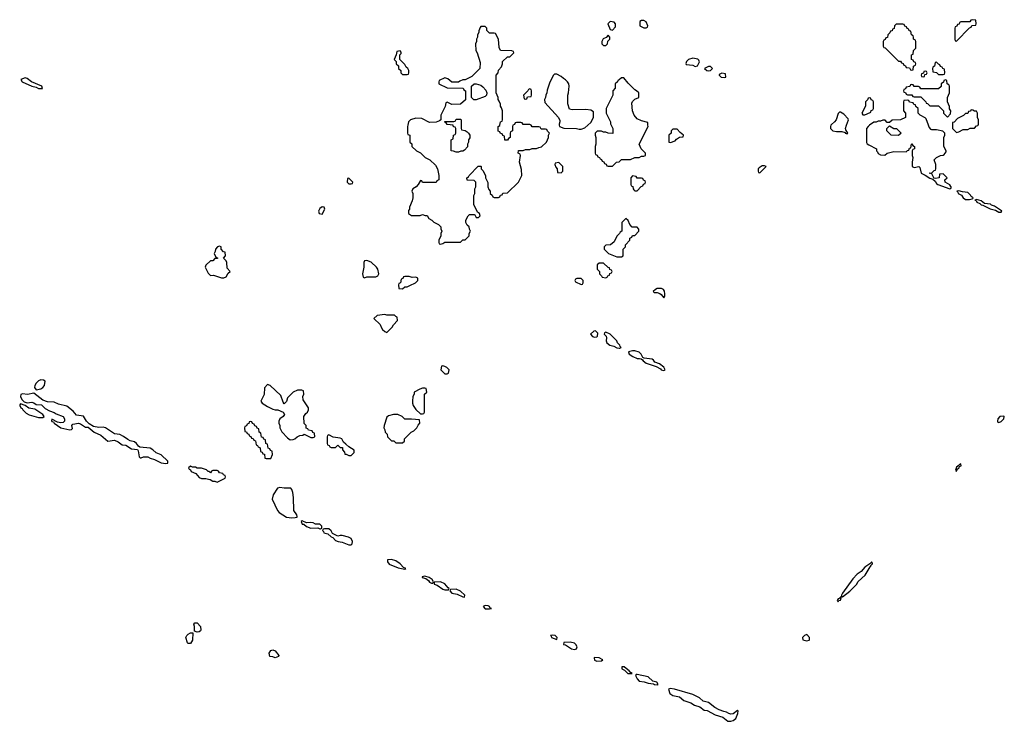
# Model space of a CAD drawing. Header units: inches. Extents: x 2701323 to 2964515, y 494916 to 722124.
# Tile 616 of 656: x 2861662 to 2870478, y 694661 to 700946. Entities that reach past the tile are written whole.
import ezdxf

# ---------------------------------------------------------------- set-up
doc = ezdxf.new("R2010")
doc.units = ezdxf.units.IN
doc.header["$MEASUREMENT"] = 0
for name, color, linetype in [('C8669', 7, 'Continuous'), ('C8679', 7, 'Continuous'), ('C8760', 7, 'Continuous'), ('C8770', 7, 'Continuous')]:
    doc.layers.add(name, color=color, linetype=linetype)

msp = doc.modelspace()

# ---------------------------------------------------------------- linework, layer by layer
at = {"layer": 'C8669', "color": 2, "elevation": 2}
for points in [[(2865136.7, 700000), (2865134, 699990), (2865134, 699930), (2865138, 699918), (2865154, 699910), (2865154, 699850), (2865172.7, 699832.7), (2865174, 699810), (2865214, 699770), (2865250, 699754), (2865294, 699710), (2865334, 699690), (2865383.6, 699643.6), (2865402, 699610), (2865414, 699550), (2865414, 699510), (2865398, 699502), (2865391.6, 699488.4), (2865270, 699486), (2865262, 699502), (2865250, 699506), (2865231.2, 699468.9), (2865211.2, 699448.9), (2865182, 699430), (2865174, 699410), (2865182, 699390), (2865182, 699350), (2865176.9, 699323.1), (2865152.7, 699267.3), (2865151.6, 699248.4), (2865143.6, 699236.4), (2865142, 699210), (2865170, 699192), (2865247.3, 699192.7), (2865270, 699202), (2865292.7, 699192.7), (2865310, 699192), (2865325.4, 699165.4), (2865351.2, 699151.1), (2865370, 699132), (2865411.2, 699111.1), (2865432, 699090), (2865432.7, 699072.7), (2865442, 699050), (2865432, 699030), (2865431.6, 699008.4), (2865414, 698970), (2865414, 698950), (2865418, 698938), (2865430, 698934), (2865450, 698942), (2865470, 698954), (2865610, 698954), (2865630, 698974), (2865650, 698974), (2865686, 699010), (2865686, 699030), (2865698, 699050), (2865688.4, 699068.4), (2865686, 699090), (2865670, 699106), (2865658, 699130), (2865658, 699150), (2865678, 699190), (2865690, 699202), (2865730, 699202), (2865738, 699198), (2865750, 699174), (2865770, 699174), (2865786, 699190), (2865778, 699210), (2865762, 699222), (2865728, 699290), (2865728, 699370), (2865738, 699390), (2865738, 699430), (2865746, 699450), (2865746, 699490), (2865730, 699506), (2865667.3, 699507.3), (2865666, 699530), (2865682, 699538), (2865686, 699550), (2865767.3, 699632.7), (2865790, 699634), (2865794, 699630), (2865794, 699610), (2865810, 699594), (2865834, 699550), (2865834, 699530), (2865852.7, 699487.3), (2865854, 699450), (2865863.6, 699423.6), (2865874, 699410), (2865874, 699390), (2865892.7, 699372.7), (2865898, 699358), (2865910, 699354), (2865950, 699354), (2865962, 699358), (2865967.3, 699372.7), (2865982, 699378), (2865987.3, 699392.7), (2866030, 699394), (2866128.4, 699491.6), (2866158, 699550), (2866156.4, 699603.6), (2866138, 699670), (2866146, 699730), (2866142, 699742), (2866126, 699750), (2866127.3, 699772.7), (2866170, 699774), (2866190, 699782), (2866230, 699782), (2866250, 699792), (2866290, 699792), (2866310, 699802), (2866334, 699806), (2866378, 699850), (2866398, 699890), (2866398, 699910), (2866406, 699930), (2866387.3, 699947.3), (2866382, 699962), (2866370, 699966), (2866330, 699966), (2866322, 699982), (2866310, 699986), (2866250, 699986), (2866243, 700000)], [(2865614, 700000), (2865614, 699970), (2865618, 699958), (2865650, 699954), (2865670, 699942), (2865682, 699930), (2865692, 699910), (2865691.2, 699888.9), (2865682, 699870), (2865682, 699850), (2865672, 699830), (2865671.6, 699808.4), (2865643.6, 699776.4), (2865630, 699768), (2865612.7, 699767.3), (2865590, 699758), (2865570, 699758), (2865547.3, 699767.3), (2865526, 699770), (2865526, 699870), (2865542, 699878), (2865547.3, 699912.7), (2865562, 699918), (2865566, 699930), (2865566, 699970), (2865562, 699982), (2865547.3, 699987.3), (2865542.7, 700000)], [(2866077.3, 700000), (2866074, 699990), (2866074, 699950), (2866058, 699942), (2866054, 699930), (2866054, 699890), (2866038, 699882), (2866030, 699866), (2866007.3, 699867.3), (2866002, 699902), (2865987.3, 699907.3), (2865982, 699922), (2865967.3, 699927.3), (2865962, 699942), (2865947.3, 699947.3), (2865946, 699990), (2865962, 699998), (2865962.2, 700000)], [(2866493, 700000), (2866494, 699990), (2866532.7, 699972.7), (2866648.4, 699971.6), (2866670, 699964.7), (2866690, 699964.7), (2866723.1, 699976.9), (2866748.6, 700000)], [(2866959, 700000), (2866974, 699970), (2866972.7, 699927.3), (2866930, 699928), (2866910, 699938), (2866890, 699938), (2866870, 699948), (2866832.7, 699947.3), (2866814, 699930), (2866814, 699910), (2866822, 699890), (2866822, 699830), (2866814, 699810), (2866814, 699750), (2866818, 699738), (2866832.7, 699732.7), (2866838, 699718), (2866852.7, 699712.7), (2866858, 699698), (2866872.7, 699692.7), (2866878, 699678), (2866892.7, 699672.7), (2866898, 699658), (2866912.7, 699652.7), (2866918, 699638), (2866930, 699634), (2866970, 699634), (2867006, 699670), (2867030, 699674), (2867050, 699694), (2867130, 699694), (2867168.4, 699711.6), (2867207.3, 699712.7), (2867230, 699722), (2867250, 699722), (2867266, 699730), (2867266, 699750), (2867228, 699790), (2867208, 699830), (2867288, 699990), (2867287.4, 700000)], [(2868926, 700000), (2868921, 699990), (2868921, 699970), (2868942, 699950), (2868975.5, 699944.5), (2869024.7, 699944.7), (2869054, 699934), (2869054, 699930), (2869070, 699922), (2869078, 699930), (2869058, 699958), (2869055.3, 699970), (2869065.3, 700000)], [(2869271.5, 700000), (2869258, 699990), (2869244.7, 699970), (2869245.4, 699845.4), (2869250, 699834), (2869263.6, 699823.6), (2869334, 699790), (2869334, 699770), (2869343.6, 699763.6), (2869350, 699746), (2869370, 699736), (2869407.3, 699732.7), (2869428.8, 699751.1), (2869490, 699764.7), (2869598, 699762), (2869610, 699774), (2869622, 699778), (2869630, 699794), (2869642, 699798), (2869646, 699830), (2869650, 699834), (2869658, 699818), (2869674, 699810), (2869674, 699790), (2869658, 699782), (2869654, 699770), (2869652, 699730), (2869658, 699710), (2869652, 699670), (2869654, 699630), (2869670, 699622), (2869714, 699630), (2869722, 699622), (2869734, 699570), (2869770, 699554), (2869810, 699526.8), (2869838, 699518), (2869858, 699498), (2869870, 699478), (2869882, 699470), (2869990, 699432), (2870000, 699437)], [(2870000, 699453), (2869990, 699468), (2869948.7, 699490), (2869946, 699510), (2869966, 699530), (2869930, 699566), (2869898, 699562), (2869894, 699530), (2869862, 699522), (2869846, 699526), (2869848, 699530), (2869830, 699566), (2869806, 699570), (2869830, 699574), (2869850, 699594), (2869862, 699598), (2869866, 699610), (2869866, 699650), (2869848.8, 699691.1), (2869870, 699712), (2869906, 699730), (2869930, 699732), (2869940.4, 699739.6), (2869956.4, 699763.6), (2869958, 699770), (2869938, 699810), (2869938, 699890), (2869946, 699910), (2869946, 699930), (2869927.3, 699947.3), (2869870, 699958), (2869830, 699958), (2869823.1, 699963.1), (2869804, 699984), (2869798.4, 700000)]]:
    msp.add_lwpolyline(points, dxfattribs=at)
at = {"layer": 'C8669', "color": 2}
for points, elevation in [([(2869530, 699908), (2869466, 699910), (2869426, 699950), (2869426, 699970), (2869450, 699994), (2869490, 699972), (2869514, 699970), (2869554, 699930)], 2), ([(2867550, 699966), (2867510, 699966), (2867494, 699950), (2867494, 699930), (2867474, 699910), (2867474, 699850), (2867490, 699844.7), (2867530, 699862), (2867543.1, 699876.9), (2867570, 699894), (2867602, 699898), (2867606, 699910), (2867575.3, 699935.3)], 2), ([(2866490, 699666), (2866458, 699662), (2866454, 699650), (2866463.6, 699623.6), (2866474, 699610), (2866478, 699578), (2866510, 699574), (2866526, 699590), (2866526, 699630)], 2), ([(2868330, 699638), (2868310, 699638), (2868282, 699618), (2868274, 699610), (2868274, 699590), (2868278, 699578), (2868290, 699574), (2868346, 699630)], 2), ([(2864610, 699526), (2864598, 699522), (2864594, 699490), (2864610, 699474), (2864630, 699474), (2864642, 699478), (2864646, 699490)], 2), ([(2867150, 699546), (2867134, 699530), (2867134, 699470), (2867138, 699458), (2867152.7, 699452.7), (2867154, 699430), (2867162, 699422), (2867170, 699414), (2867190, 699414), (2867227.3, 699452.7), (2867242, 699458), (2867247.3, 699472.7), (2867262, 699478), (2867266, 699490), (2867262, 699502), (2867247.3, 699507.3), (2867242, 699522), (2867230, 699526), (2867190, 699526), (2867182, 699542)], 2), ([(2864370, 699268), (2864350, 699255.3), (2864338, 699230), (2864344.7, 699210), (2864370, 699204.7), (2864394, 699250), (2864387.3, 699267.3)], 2), ([(2867090, 699166), (2867054, 699130), (2867054, 699050), (2867038, 699042), (2867034, 699030), (2867010, 699006), (2866983.6, 698956.4), (2866951.6, 698928.4), (2866910, 698926), (2866894, 698910), (2866894, 698890), (2866934, 698850), (2867010, 698822), (2867050, 698822), (2867066, 698830), (2867066, 698890), (2867086, 698910), (2867086, 698930), (2867126, 698970), (2867126, 698990), (2867142, 698998), (2867150, 699014), (2867170, 699014), (2867206, 699050), (2867206, 699070), (2867190, 699086), (2867147.3, 699087.3), (2867126, 699110), (2867110, 699146)], 2), ([(2863450, 698918), (2863434, 698910), (2863414, 698890), (2863412, 698868), (2863402, 698850), (2863418, 698818), (2863432.7, 698812.7), (2863432.7, 698807.3), (2863410, 698806), (2863390, 698786), (2863370, 698786), (2863330, 698746), (2863322, 698730), (2863350, 698674), (2863370, 698654), (2863396.9, 698656.9), (2863470, 698632), (2863490, 698632), (2863510, 698642), (2863530, 698674), (2863546, 698690), (2863520.4, 698720.4), (2863518, 698770), (2863510, 698786), (2863486, 698810), (2863506, 698830), (2863502, 698862), (2863487.3, 698867.3), (2863466, 698890), (2863466, 698910)], 2), ([(2864770, 698788), (2864750, 698786), (2864742, 698770), (2864744.7, 698730), (2864732, 698670), (2864738, 698638), (2864750, 698634), (2864770, 698642), (2864850, 698642), (2864868, 698652), (2864878, 698670), (2864868.7, 698710), (2864855.3, 698730), (2864810, 698774)], 2), ([(2866890, 698766), (2866850, 698766), (2866834, 698750), (2866834, 698710), (2866854, 698690), (2866854, 698670), (2866872.7, 698652.7), (2866878, 698638), (2866910, 698634), (2866922, 698638), (2866927.3, 698652.7), (2866942, 698658), (2866947.3, 698672.7), (2866962, 698678), (2866966, 698690), (2866962, 698702), (2866947.3, 698707.3), (2866942, 698722), (2866930, 698726)], 2), ([(2865150, 698646), (2865110, 698646), (2865098, 698642), (2865092.7, 698627.3), (2865078, 698622), (2865072.7, 698587.3), (2865058, 698582), (2865054, 698570), (2865058, 698538), (2865090, 698534), (2865110, 698554), (2865130, 698554), (2865156.4, 698563.6), (2865206, 698590), (2865226, 698610), (2865226, 698630), (2865210, 698638), (2865176.4, 698636.4)], 2), ([(2866690, 698626), (2866650, 698626), (2866638, 698622), (2866634, 698610), (2866638, 698598), (2866690, 698574), (2866702, 698578), (2866706, 698590), (2866706, 698610)], 2), ([(2867410, 698538), (2867370, 698538), (2867354, 698530), (2867334, 698510), (2867342, 698502), (2867370, 698502), (2867392.7, 698492.7), (2867404.7, 698484.7), (2867430, 698454), (2867438, 698470), (2867438, 698490), (2867434.6, 698514.6), (2867426, 698530)], 2), ([(2864930, 698306), (2864863.6, 698296.4), (2864834, 698270), (2864890, 698214), (2864898, 698190), (2864910, 698172), (2864930, 698152), (2864950, 698144.7), (2864998, 698190), (2865008.8, 698211.1), (2865046, 698250), (2865042, 698282), (2865030, 698286), (2865018, 698298), (2864950, 698298)], 2), ([(2866818, 698158), (2866803.6, 698156.4), (2866774, 698130), (2866790, 698107.3), (2866810, 698101), (2866830, 698104.7), (2866835.3, 698110), (2866838, 698138)], 2), ([(2866910, 698146), (2866898, 698142), (2866894, 698130), (2866912, 698112), (2866916.9, 698096.9), (2866912, 698070), (2866918, 698050), (2866944.7, 698030), (2866982, 698022), (2867010, 698006.8), (2867030, 698004.7), (2867036.4, 698003.6), (2867046, 698010), (2867038, 698018), (2867035.3, 698030), (2867015.3, 698050), (2867008.4, 698068.4), (2866950, 698128)], 2), ([(2867170, 697979), (2867150, 697979), (2867114, 697970), (2867118, 697950), (2867151.3, 697930), (2867190, 697911.3), (2867212, 697912), (2867226.8, 697906.8), (2867239.8, 697899.8), (2867244.7, 697890), (2867270, 697868), (2867359.8, 697839.8), (2867398.5, 697818.5), (2867406, 697810), (2867430, 697802.8), (2867442, 697810), (2867430, 697834), (2867390, 697862), (2867350, 697878), (2867336.5, 697896.5), (2867324.7, 697904.7), (2867254, 697914), (2867240.2, 697920.2), (2867228, 697950), (2867208.8, 697968.9)], 2), ([(2865450, 697846), (2865438, 697842), (2865434, 697810), (2865470, 697774), (2865490, 697774), (2865502, 697778), (2865506, 697810), (2865486, 697830), (2865470, 697838)], 2), ([(2861850, 697719.5), (2861830, 697712), (2861809, 697691), (2861798, 697670), (2861794.8, 697650), (2861810, 697631), (2861850, 697639.1), (2861869.6, 697650.4), (2861885.2, 697670), (2861888.9, 697708.9), (2861876, 697716)], 2), ([(2863882, 697678), (2863852.7, 697647.3), (2863851.6, 697588.4), (2863822, 697530), (2863834, 697510), (2863882, 697482), (2863930, 697458), (2863950, 697452), (2863972, 697452), (2864022, 697430), (2864031.6, 697408.4), (2864022, 697390), (2863992, 697370), (2863982, 697350), (2863982, 697330), (2863991.1, 697311.1), (2863992, 697290), (2864010, 697254), (2864059.6, 697199.6), (2864083.6, 697183.6), (2864110, 697184.7), (2864126, 697190), (2864146, 697210), (2864170, 697222), (2864196.4, 697223.6), (2864210, 697234), (2864270, 697202), (2864290, 697202), (2864306, 697210), (2864302, 697242), (2864287.3, 697247.3), (2864282, 697262), (2864247.3, 697267.3), (2864242, 697282), (2864227.3, 697287.3), (2864226, 697310), (2864208.4, 697328.4), (2864206, 697390), (2864223.1, 697416.9), (2864238, 697430), (2864248, 697450), (2864248, 697470), (2864200.4, 697540.4), (2864198, 697570), (2864206, 697590), (2864202, 697622), (2864187.3, 697627.3), (2864150, 697628), (2864111.1, 697608.9), (2864061, 697559), (2864050, 697526), (2864030, 697506), (2864020.4, 697520.4), (2863999, 697579), (2863906, 697670)], 2), ([(2865290, 697646), (2865270, 697646), (2865243.6, 697636.4), (2865194, 697610), (2865194, 697590), (2865182, 697570), (2865178, 697530), (2865178, 697510), (2865184.7, 697490), (2865210, 697454), (2865250, 697414), (2865270, 697414), (2865282, 697418), (2865286, 697430), (2865286, 697590), (2865306, 697610), (2865302, 697642)], 2), ([(2861790, 697599), (2861732.8, 697587.2), (2861686.2, 697593.8), (2861671, 697589), (2861670.7, 697570), (2861682.4, 697542.4), (2861702, 697522), (2861730, 697513.4), (2861770, 697519.5), (2861790, 697514.9), (2861810, 697499.1), (2861856.1, 697496.1), (2861890, 697462), (2861930, 697440.5), (2861970, 697428), (2861990, 697414.9), (2862050.3, 697390.3), (2862062.4, 697370), (2862064, 697350), (2862050, 697336), (2862030, 697334.5), (2862000.7, 697340.7), (2861950, 697366), (2861946, 697354), (2861950, 697347.7), (2861963.5, 697343.5), (2861971.3, 697330), (2862030, 697290.8), (2862110, 697270.8), (2862125.2, 697274.8), (2862135.5, 697284.5), (2862129, 697310), (2862139, 697321), (2862190, 697330.6), (2862206, 697326), (2862250, 697294.8), (2862274.4, 697294.4), (2862330, 697250.8), (2862390, 697224.9), (2862450, 697170.8), (2862510, 697178.8), (2862544.9, 697164.9), (2862578.5, 697138.5), (2862613.2, 697133.2), (2862662.4, 697102.4), (2862716.8, 697096.8), (2862723.5, 697083.5), (2862730.8, 697030.8), (2862742, 697022), (2862750, 697021), (2862770.7, 697030.7), (2862810, 697031), (2862830, 697018), (2862870, 697004.7), (2862930, 696974.8), (2862970, 696971.3), (2862987.3, 696972.7), (2862988.7, 696990), (2862930, 697048.7), (2862884.7, 697064.7), (2862853.6, 697093.6), (2862830, 697108), (2862737.2, 697117.2), (2862725.6, 697125.6), (2862709.3, 697149.3), (2862690, 697164), (2862650, 697174), (2862630, 697184), (2862592.7, 697212.7), (2862558, 697230), (2862510, 697237.2), (2862430, 697289), (2862410, 697295.3), (2862370, 697292.7), (2862321.5, 697301.5), (2862284.1, 697324.1), (2862261.2, 697350), (2862233.6, 697393.6), (2862170, 697404), (2862140.2, 697440.2), (2862083.7, 697483.7), (2862010, 697501.2), (2861970, 697519.3), (2861910, 697523.7), (2861870, 697536)], 2), ([(2861670, 697506), (2861663.6, 697496.4), (2861662, 697490), (2861672, 697470), (2861683.5, 697463.5), (2861691, 697450), (2861721.1, 697421.1), (2861745.5, 697405.5), (2861830, 697383), (2861870, 697381), (2861882, 697390), (2861869, 697410), (2861797.6, 697457.6), (2861745.1, 697465.1), (2861710, 697488.7)], 2), ([(2865010, 697408.7), (2864963.5, 697396.5), (2864950, 697386), (2864924.7, 697310), (2864922, 697290), (2864931.6, 697271.6), (2864934, 697250), (2864951.6, 697231.6), (2864954, 697210), (2864990, 697174), (2865012.7, 697172.7), (2865030, 697154), (2865090, 697154), (2865106, 697170), (2865106, 697190), (2865166, 697250), (2865190, 697262), (2865218, 697290), (2865230, 697314), (2865246, 697330), (2865242, 697362), (2865170, 697368), (2865110, 697366), (2865086, 697390), (2865048.4, 697408.4)], 2), ([(2863730, 697346), (2863718, 697342), (2863712.7, 697327.3), (2863698, 697322), (2863692.7, 697307.3), (2863678, 697302), (2863674, 697290), (2863678, 697258), (2863692.7, 697252.7), (2863698, 697238), (2863712.7, 697232.7), (2863718, 697218), (2863732.7, 697212.7), (2863738, 697198), (2863752.7, 697192.7), (2863758, 697178), (2863772.7, 697172.7), (2863778, 697138), (2863792.7, 697132.7), (2863798, 697118), (2863814, 697110), (2863818, 697078), (2863832.7, 697072.7), (2863838, 697058), (2863852.7, 697052.7), (2863858, 697018), (2863870, 697014), (2863910, 697014), (2863926, 697050), (2863922, 697082), (2863907.3, 697087.3), (2863902, 697102), (2863887.3, 697107.3), (2863882, 697142), (2863866, 697150), (2863862, 697182), (2863847.3, 697187.3), (2863842, 697202), (2863827.3, 697207.3), (2863822, 697242), (2863806, 697250), (2863802, 697282), (2863787.3, 697287.3), (2863782, 697302), (2863767.3, 697307.3), (2863762, 697322), (2863747.3, 697327.3), (2863742, 697342)], 2), ([(2864430, 697226), (2864418, 697222), (2864414, 697210), (2864414, 697150), (2864418, 697138), (2864432.7, 697132.7), (2864438, 697118), (2864450, 697114), (2864490, 697114), (2864510, 697134), (2864530, 697114), (2864552, 697112), (2864552.7, 697092.7), (2864571.6, 697071.6), (2864574, 697054), (2864586, 697054), (2864610, 697042), (2864630, 697042), (2864658, 697070), (2864658, 697090), (2864610, 697118), (2864582, 697142), (2864562, 697162), (2864546, 697190), (2864530, 697198), (2864470, 697206)], 2), ([(2863190, 696946), (2863174, 696930), (2863178, 696918), (2863192.7, 696912.7), (2863198, 696898), (2863239.8, 696879.8), (2863270, 696844.7), (2863290, 696836), (2863330, 696836), (2863351.1, 696831.1), (2863366.8, 696826.8), (2863390, 696812), (2863410, 696812), (2863430, 696802), (2863502, 696838), (2863506, 696850), (2863502, 696862), (2863487.3, 696867.3), (2863482, 696882), (2863450, 696886), (2863442, 696902), (2863430, 696906), (2863390, 696906), (2863378, 696902), (2863370, 696888), (2863358, 696898), (2863350, 696898), (2863334, 696914), (2863290, 696928.7), (2863250, 696928), (2863236.4, 696936.4), (2863210, 696938)], 2), ([(2863990, 696755.3), (2863970, 696748), (2863931.3, 696690), (2863922, 696650), (2863971.3, 696550), (2863984.7, 696530), (2864050, 696490.6), (2864097.5, 696482.5), (2864130, 696486.8), (2864146, 696490), (2864146, 696494), (2864142, 696510), (2864118, 696550), (2864114.6, 696665.4), (2864108.7, 696710), (2864098, 696738), (2864088.4, 696748.4), (2864030, 696748.7)], 2), ([(2864190, 696458), (2864182, 696450), (2864190, 696426.8), (2864205.4, 696425.4), (2864230, 696406), (2864270, 696391), (2864330, 696394), (2864350, 696384.7), (2864356.4, 696383.6), (2864366, 696390), (2864366, 696410), (2864350, 696426), (2864310, 696426), (2864290, 696438), (2864270, 696442), (2864230, 696438)], 2), ([(2864430, 696386), (2864390, 696386), (2864378, 696382), (2864374, 696370), (2864382, 696362), (2864384.7, 696350), (2864421, 696341), (2864450, 696312), (2864466, 696306), (2864490, 696281), (2864514, 696270), (2864550, 696266), (2864610, 696242.8), (2864630, 696242), (2864638, 696250), (2864642, 696270), (2864630, 696298), (2864606, 696310), (2864550, 696326), (2864530, 696326), (2864510, 696318), (2864463.1, 696343.1), (2864450, 696366)], 2), ([(2864990, 696109.2), (2864954, 696106), (2864956, 696090), (2864970, 696068.4), (2865050, 696034.8), (2865110, 696024.7), (2865118, 696030), (2865098, 696038), (2865068.7, 696070), (2865030, 696097.2)], 2), ([(2869290, 696088), (2869284, 696076), (2869230, 696042.7), (2869196, 696004), (2869162, 695978), (2869122, 695938), (2869030, 695808.7), (2869018.8, 695790), (2869019.8, 695780.2), (2868998.8, 695761.2), (2868990, 695759), (2868982, 695742), (2868990, 695732), (2868997.2, 695742.8), (2869010, 695747.3), (2869020.4, 695779.6), (2869030, 695776), (2869094, 695826), (2869153.7, 695886.3), (2869168.1, 695911.9), (2869231, 695969), (2869276.2, 696043.8), (2869284, 696050), (2869284, 696056), (2869297.2, 696070), (2869298, 696078)], 2), ([(2865290, 695961.2), (2865264.7, 695955.3), (2865264.7, 695950), (2865298.8, 695938.8), (2865322, 695922), (2865330, 695907.7), (2865350, 695898), (2865362, 695898), (2865368, 695910), (2865354, 695930), (2865328.7, 695950)], 2), ([(2865430, 695909.3), (2865374, 695906), (2865372, 695890), (2865399.3, 695879.3), (2865450, 695843), (2865470, 695837.3), (2865490, 695838), (2865502, 695838), (2865508, 695850), (2865497.2, 695857.2), (2865470, 695892.7)], 2), ([(2865570, 695844), (2865518, 695842), (2865512, 695830), (2865532, 695810), (2865579.3, 695799.3), (2865630, 695776), (2865646, 695774), (2865648.7, 695790), (2865610, 695825.2)], 2), ([(2865830, 695697.2), (2865812, 695690), (2865828.8, 695668.9), (2865870, 695667.7), (2865886, 695670), (2865874.6, 695674.6), (2865868, 695690), (2865855.5, 695695.5)], 2), ([(2863250, 695458), (2863227.3, 695467.3), (2863228, 695510), (2863222, 695530), (2863230, 695542), (2863250, 695542), (2863282, 695510), (2863283.6, 695476.4), (2863282, 695470), (2863270, 695462)], -2), ([(2863170, 695358), (2863163.1, 695363.1), (2863148.7, 695410), (2863158, 695430), (2863170, 695442), (2863190, 695452), (2863212.7, 695452.7), (2863210, 695386), (2863190, 695358)], -2), ([(2866430, 695433.2), (2866414, 695430), (2866422, 695422), (2866424.7, 695410), (2866470, 695394), (2866473.2, 695410), (2866455.3, 695430)], 2), ([(2868710, 695438), (2868690, 695429), (2868671, 695410), (2868674, 695390), (2868710, 695382), (2868730, 695386.8), (2868734, 695390), (2868735.1, 695410)], 2), ([(2866590, 695369.5), (2866534, 695366), (2866532, 695350), (2866550, 695344.9), (2866604, 695310), (2866630, 695304.4), (2866648.7, 695310), (2866652.7, 695327.3), (2866642, 695350), (2866630, 695360.7)], 2), ([(2863950, 695228.7), (2863930, 695238), (2863902, 695242), (2863895.3, 695270), (2863910, 695296), (2863930, 695301), (2863950, 695291.3), (2863982, 695250), (2863978, 695242)], -2), ([(2866810, 695233.2), (2866804.7, 695230), (2866810, 695207.7), (2866830, 695199.1), (2866870, 695201), (2866882, 695210), (2866850, 695229)], 2), ([(2867075.3, 695150), (2867054, 695150), (2867052, 695130), (2867077.3, 695117.3), (2867106, 695090), (2867130, 695088), (2867146, 695090), (2867123.1, 695103.1), (2867122, 695110)], 2), ([(2867190, 695081.2), (2867181.4, 695078.6), (2867176, 695070), (2867190, 695040.7), (2867210, 695021.3), (2867254.6, 695014.6), (2867290, 695001.3), (2867337.3, 694997.3), (2867344.7, 694990), (2867370, 694986), (2867378, 694990), (2867368, 695010), (2867330, 695021.2), (2867290, 695058)], 2), ([(2867486.8, 694953.2), (2867472.7, 694947.3), (2867483.8, 694910), (2867510, 694890.8), (2867570, 694879.1), (2867610, 694848.4), (2867670, 694826.7), (2867703.8, 694803.8), (2867750.5, 694790.5), (2867790, 694761.6), (2867816.4, 694756.4), (2867890, 694719.3), (2867957.2, 694697.2), (2868002, 694662), (2868030, 694660.5), (2868050, 694666.8), (2868074.6, 694685.4), (2868093.2, 694730), (2868094.6, 694754.6), (2868090, 694758), (2868050, 694728), (2868030, 694724), (2868010, 694729.2), (2867990, 694742.7), (2867967, 694747), (2867924.1, 694764.1), (2867885.1, 694785.1), (2867830, 694829.2), (2867781.5, 694841.5), (2867748.7, 694870), (2867690, 694901.2), (2867526, 694950)], 2)]:
    msp.add_lwpolyline(points, close=True, dxfattribs=dict(at, elevation=elevation))
at = {"layer": 'C8679', "color": 2, "elevation": 2}
for points in [[(2870014, 700000), (2870014, 699970), (2870050, 699934), (2870070, 699942), (2870110, 699962), (2870150, 699962), (2870172.7, 699972.7), (2870210, 699974), (2870230, 699994), (2870242, 699998), (2870242.7, 700000)], [(2870000, 699437), (2870002, 699438), (2870002, 699450), (2870000, 699453)]]:
    msp.add_lwpolyline(points, dxfattribs=at)
for points in [[(2870070, 699413.2), (2870054, 699410), (2870062, 699402), (2870064.7, 699390), (2870094.4, 699374.4), (2870111, 699350), (2870130, 699334.8), (2870165.2, 699334.8), (2870190, 699342), (2870196.4, 699343.6), (2870198, 699350), (2870181.5, 699361.5), (2870174.5, 699374.5), (2870150, 699399), (2870104, 699404)], [(2870230, 699335.3), (2870214, 699330), (2870224.7, 699324.7), (2870232, 699310), (2870258, 699298), (2870270, 699286), (2870284.7, 699284.7), (2870350, 699251.3), (2870399.8, 699239.8), (2870430, 699221), (2870450, 699222), (2870455.3, 699230), (2870452.5, 699232.5), (2870390, 699275.3), (2870364.7, 699284.7), (2870354, 699294), (2870300.2, 699300.2), (2870270, 699322)], [(2870472.9, 697392.9), (2870438, 697390), (2870420.7, 697370), (2870416, 697350), (2870420.7, 697340.7), (2870430, 697336), (2870450, 697345.5), (2870472.7, 697370), (2870478, 697390)], [(2870090, 696966), (2870050, 696938), (2870042, 696910), (2870043.6, 696903.6), (2870050, 696902), (2870058, 696922), (2870073.2, 696930), (2870076.4, 696943.6), (2870092.7, 696950)]]:
    msp.add_lwpolyline(points, close=True, dxfattribs=at)
at = {"layer": 'C8760', "color": 2, "elevation": 2}
for points in [[(2865962.2, 700000), (2865966, 700030), (2865982, 700038), (2865986, 700050), (2865986, 700130), (2865976.4, 700156.4), (2865966, 700170), (2865966, 700190), (2865956.4, 700216.4), (2865946, 700230), (2865946, 700250), (2865928, 700290), (2865928, 700450), (2865946, 700470), (2865950, 700494), (2865976.4, 700523.6), (2865986, 700550), (2865986, 700570), (2866030, 700614), (2866050, 700614), (2866086, 700650), (2866082, 700662), (2866070, 700666), (2865966, 700670), (2865956.4, 700696.4), (2865948, 700770), (2865922, 700822), (2865910, 700826), (2865870, 700826), (2865846, 700850), (2865846, 700870), (2865830, 700886), (2865790, 700886), (2865783.6, 700876.4), (2865772.7, 700847.3), (2865772, 700830), (2865762, 700810), (2865762, 700790), (2865752, 700770), (2865752, 700750), (2865742, 700730), (2865746, 700670), (2865758, 700650), (2865783.6, 700563.6), (2865782, 700510), (2865776.9, 700503.1), (2865710, 700438), (2865650, 700406), (2865630, 700406), (2865603.6, 700396.4), (2865590, 700386), (2865530, 700386), (2865496.4, 700416.4), (2865470, 700426), (2865418, 700402), (2865414, 700390), (2865414, 700370), (2865490, 700334), (2865632.7, 700332.7), (2865638, 700318), (2865654, 700310), (2865652.7, 700227.3), (2865610, 700188), (2865532.7, 700187.3), (2865490, 700206), (2865478, 700202), (2865471.6, 700168.4), (2865434, 700090), (2865434, 700050), (2865419.6, 700040.4), (2865390, 700028), (2865330, 700026), (2865262, 700062), (2865210, 700064), (2865162, 700050), (2865144.7, 700030), (2865136.7, 700000)], [(2866748.6, 700000), (2866775.5, 700024.5), (2866799, 700070), (2866799, 700119), (2866774.6, 700134.6), (2866730, 700142), (2866610, 700139), (2866585.2, 700145.2), (2866568.8, 700191.1), (2866568.7, 700270), (2866575.3, 700290), (2866582, 700350), (2866578, 700370), (2866568.4, 700388.4), (2866548.4, 700408.4), (2866530, 700418), (2866510, 700438), (2866470, 700458), (2866450, 700458), (2866442, 700450), (2866410, 700386), (2866385.4, 700314.6), (2866382, 700290), (2866371.6, 700268.4), (2866371.2, 700248.9), (2866362, 700230), (2866363.6, 700203.6), (2866486, 700070), (2866496.9, 700043.1), (2866498, 700030), (2866492, 700010), (2866493, 700000)], [(2867287.4, 700000), (2867286, 700026), (2867230, 700039), (2867190, 700059), (2867165.2, 700090), (2867149.1, 700130.9), (2867143.1, 700196.9), (2867150, 700214), (2867170, 700234), (2867206, 700250), (2867206, 700290), (2867186, 700310), (2867170, 700318), (2867110, 700378), (2867070, 700426), (2867050, 700426), (2867030, 700406), (2867018, 700402), (2867014, 700390), (2866994, 700370), (2866992.7, 700332.7), (2866974, 700310), (2866971.6, 700268.4), (2866914, 700150), (2866914, 700110), (2866952, 700030), (2866952.7, 700012.7), (2866959, 700000)], [(2869798.4, 700000), (2869778, 700058), (2869770, 700068), (2869726, 700090), (2869706, 700110), (2869706, 700150), (2869687.3, 700167.3), (2869682, 700182), (2869667.3, 700187.3), (2869662, 700202), (2869630, 700206), (2869622, 700222), (2869610, 700226), (2869578, 700222), (2869574, 700210), (2869574, 700130), (2869594, 700110), (2869594, 700070), (2869550, 700048.7), (2869472.7, 700047.3), (2869450, 700026), (2869430, 700026), (2869410, 700046), (2869390, 700046), (2869370, 700038), (2869350, 700038), (2869330.9, 700029.1), (2869310, 700028.7), (2869271.5, 700000)], [(2869065.3, 700000), (2869082, 700050), (2869079, 700059), (2869040.4, 700100.4), (2869010, 700118), (2869003.6, 700116.4), (2868990, 700106), (2868971.3, 700050), (2868958, 700030), (2868930, 700008), (2868926, 700000)], [(2865542.7, 700000), (2865542, 700002), (2865488.4, 700008.4), (2865482, 700022), (2865467.3, 700027.3), (2865467.3, 700032.7), (2865550, 700034), (2865562, 700038), (2865570, 700054), (2865610, 700054), (2865614, 700050), (2865614, 700000)], [(2866243, 700000), (2866242, 700002), (2866230, 700006), (2866170, 700006), (2866162, 700022), (2866150, 700026), (2866110, 700026), (2866098, 700022), (2866092.7, 700007.3), (2866078, 700002), (2866077.3, 700000)]]:
    msp.add_lwpolyline(points, dxfattribs=at)
for points in [[(2866950, 700929), (2866927.3, 700910), (2866950, 700858), (2866970, 700851.3), (2866996.6, 700883.4), (2866997.2, 700910), (2866984.7, 700924.7)], [(2867250, 700938), (2867230, 700938), (2867214, 700930), (2867214, 700890), (2867250, 700874), (2867270, 700874), (2867282, 700878), (2867286, 700890), (2867270, 700926)], [(2869570, 700906), (2869510, 700906), (2869494, 700890), (2869492.7, 700867.3), (2869478, 700862), (2869472.7, 700847.3), (2869458, 700842), (2869452.7, 700827.3), (2869434, 700810), (2869432.7, 700787.3), (2869418, 700782), (2869412.7, 700767.3), (2869398, 700762), (2869394, 700750), (2869394, 700710), (2869398, 700698), (2869412.7, 700692.7), (2869530, 700574), (2869550, 700574), (2869558, 700558), (2869572.7, 700552.7), (2869578, 700538), (2869592.7, 700532.7), (2869598, 700518), (2869630, 700514), (2869638, 700498), (2869650, 700494), (2869662, 700498), (2869666, 700530), (2869682, 700538), (2869686, 700550), (2869682, 700562), (2869667.3, 700567.3), (2869662, 700582), (2869646, 700590), (2869646, 700630), (2869662, 700638), (2869666, 700670), (2869686, 700690), (2869686, 700750), (2869682, 700762), (2869666, 700770), (2869666, 700790), (2869662, 700802), (2869646, 700810), (2869642, 700842), (2869627.3, 700847.3), (2869622, 700862), (2869607.3, 700867.3), (2869602, 700882), (2869587.3, 700887.3), (2869582, 700902)], [(2866930, 700806), (2866912.7, 700787.3), (2866885.4, 700774.6), (2866874, 700750), (2866874, 700730), (2866882, 700722), (2866890, 700714), (2866910, 700714), (2866926, 700730), (2866927.3, 700752.7), (2866946, 700770), (2866946, 700790)], [(2865070, 700666), (2865038, 700662), (2865034, 700630), (2865014, 700590), (2865032.7, 700572.7), (2865034, 700550), (2865052.7, 700532.7), (2865054, 700510), (2865074, 700490), (2865074, 700470), (2865090, 700454), (2865130, 700454), (2865142, 700458), (2865146, 700470), (2865146, 700490), (2865138, 700510), (2865122, 700522), (2865110, 700546), (2865066, 700590), (2865066, 700630), (2865076.4, 700643.6), (2865076.4, 700656.4)], [(2867690, 700602), (2867650, 700588.7), (2867631.3, 700570), (2867626.8, 700553.2), (2867630, 700544.7), (2867690, 700537.3), (2867710, 700526.8), (2867730, 700531.3), (2867748, 700568), (2867743.1, 700583.1), (2867733.6, 700593.6)], [(2867830, 700528), (2867794, 700510), (2867814, 700490), (2867830, 700486.8), (2867846, 700490), (2867866, 700510), (2867847.3, 700527.3)], [(2869870, 700566), (2869858, 700562), (2869854, 700530), (2869838, 700522), (2869834, 700510), (2869838, 700478), (2869870, 700474), (2869890, 700454), (2869930, 700454), (2869942, 700458), (2869946, 700470), (2869942, 700502), (2869927.3, 700507.3), (2869922, 700522), (2869907.3, 700527.3), (2869902, 700542), (2869887.3, 700547.3)], [(2867950, 700468), (2867926.4, 700453.6), (2867924.7, 700450), (2867942, 700430), (2867970, 700426.8), (2867986, 700430), (2867982, 700462)], [(2869770, 700486), (2869758, 700482), (2869754, 700466), (2869738, 700462), (2869734, 700450), (2869738, 700438), (2869750, 700434), (2869762, 700438), (2869766, 700454), (2869782, 700458), (2869786, 700470), (2869782, 700482)], [(2861710, 700425.2), (2861672, 700410), (2861684.7, 700390), (2861771.3, 700350), (2861810, 700342), (2861830, 700328.4), (2861850, 700328.2), (2861866, 700330), (2861859, 700350), (2861769.1, 700389.1), (2861730, 700419.3)], [(2865728, 700228), (2865706, 700250), (2865706, 700350), (2865730, 700372), (2865750, 700372), (2865790, 700358), (2865810, 700344.7), (2865835.3, 700315.3), (2865844.7, 700290), (2865842, 700270), (2865830, 700258), (2865750, 700228)], [(2869950, 700406), (2869938, 700402), (2869932.7, 700387.3), (2869914, 700370), (2869912.7, 700347.3), (2869890, 700326), (2869730, 700326), (2869722, 700342), (2869710, 700346), (2869670, 700346), (2869662, 700362), (2869650, 700366), (2869638, 700362), (2869632.7, 700347.3), (2869598, 700342), (2869592.7, 700327.3), (2869578, 700322), (2869574, 700310), (2869578, 700298), (2869592.7, 700292.7), (2869598, 700278), (2869610, 700274), (2869650, 700274), (2869658, 700258), (2869670, 700254), (2869730, 700254), (2869774, 700210), (2869778, 700198), (2869790, 700194), (2869810, 700174), (2869890, 700174), (2869934, 700130), (2869934, 700110), (2869970, 700074), (2869996.4, 700103.6), (2869998, 700130), (2869988.4, 700148.4), (2869987.3, 700167.3), (2869968, 700210), (2869968, 700250), (2869986, 700290), (2869986, 700350), (2869982, 700362), (2869966, 700370), (2869962, 700402)], [(2866230, 700326), (2866218, 700322), (2866212.7, 700307.3), (2866174, 700270), (2866178, 700238), (2866190, 700234), (2866202, 700238), (2866210, 700254), (2866242, 700258), (2866246, 700270), (2866246, 700310), (2866242, 700322)], [(2869270, 700246), (2869258, 700242), (2869252.7, 700227.3), (2869234, 700210), (2869234, 700170), (2869202, 700110), (2869210, 700094), (2869230, 700094), (2869250, 700102), (2869282, 700118), (2869287.3, 700132.7), (2869302, 700138), (2869306, 700150), (2869306, 700210), (2869302, 700222), (2869287.3, 700227.3), (2869282, 700242)]]:
    msp.add_lwpolyline(points, close=True, dxfattribs=at)
at = {"layer": 'C8770', "color": 2, "elevation": 2}
msp.add_lwpolyline([(2870190, 700946), (2870178, 700942), (2870170, 700926), (2870090, 700926), (2870078, 700922), (2870072.7, 700907.3), (2870058, 700902), (2870052.7, 700887.3), (2870038, 700882), (2870034, 700870), (2870034, 700770), (2870038, 700758), (2870050, 700754), (2870167.3, 700872.7), (2870182, 700878), (2870187.3, 700892.7), (2870222, 700898), (2870226, 700910), (2870222, 700942)], close=True, dxfattribs=at)
msp.add_lwpolyline([(2870242.7, 700000), (2870246, 700010), (2870246, 700050), (2870238, 700070), (2870238, 700110), (2870230, 700126), (2870210, 700126), (2870196.4, 700136.4), (2870182, 700138), (2870172.7, 700127.3), (2870158, 700122), (2870150, 700106), (2870130, 700106), (2870111.6, 700088.4), (2870059.6, 700060.4), (2870030, 700028), (2870014, 700026), (2870014, 700000)], dxfattribs=at)

doc.saveas('drawing.dxf')
